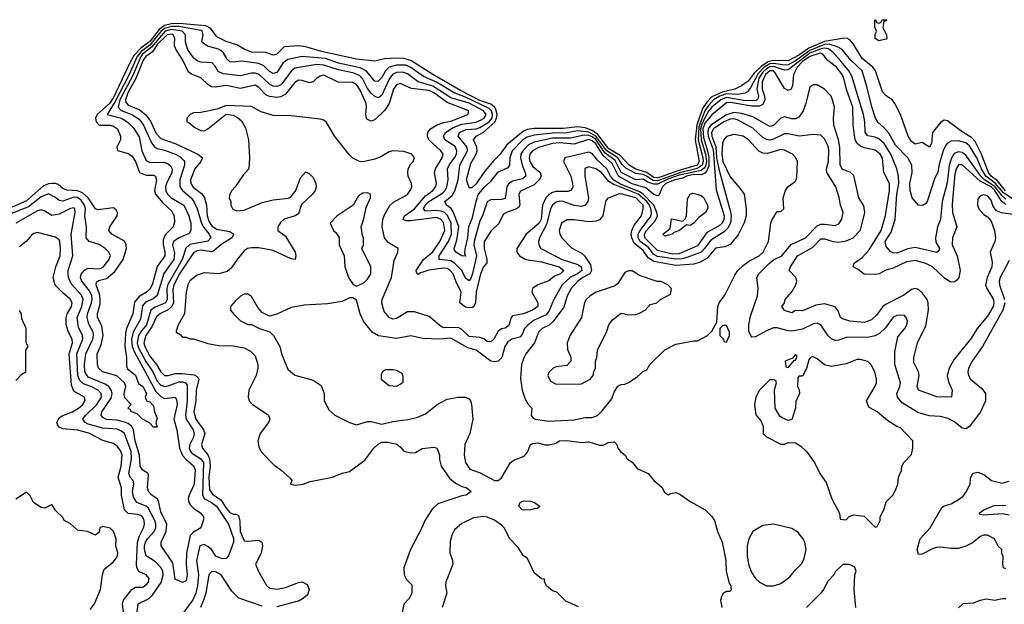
# Model space of a CAD drawing. Header units: inches. Extents: x 2348352 to 2479776, y 460422 to 613655.
# Tile 321 of 590: x 2403772 to 2409202, y 522268 to 525493. Entities that reach past the tile are written whole.
import ezdxf

# ---------------------------------------------------------------- set-up
doc = ezdxf.new("R2010")
doc.units = ezdxf.units.IN
doc.header["$MEASUREMENT"] = 0
doc.layers.add('C4502', color=7, linetype='Continuous')

msp = doc.modelspace()

# ---------------------------------------------------------------- linework, layer by layer
at = {"layer": 'C4502', "color": 4}
for points, elevation in [([(2409208.8, 524548.8), (2409164.3, 524604.3), (2409130.8, 524630), (2409114.6, 524650), (2409076.8, 524750), (2409041.7, 524821.7), (2409022.3, 524842.3), (2408970, 524873.5), (2408890, 524934.7), (2408870, 524938.4), (2408852.3, 524927.7), (2408806.8, 524870), (2408800.7, 524810), (2408790, 524789.2), (2408750, 524815.3), (2408710, 524805.2), (2408690, 524821.2), (2408672.3, 524850), (2408629.5, 524969.5), (2408599.3, 525030), (2408584, 525050), (2408550, 525073.2), (2408530, 525095.3), (2408491.6, 525210), (2408478, 525230), (2408418, 525278), (2408370, 525358), (2408350, 525380.7), (2408333.2, 525390), (2408310, 525389.7), (2408210, 525371.8), (2408124, 525336), (2408070, 525296.1), (2408010, 525266), (2407930, 525268.3), (2407900, 525260), (2407863.2, 525236.8), (2407822.9, 525197.1), (2407790, 525153.8), (2407752.8, 525127.1), (2407715.5, 525110), (2407646.5, 525093.5), (2407590, 525067.5), (2407561.6, 525038.4), (2407537.5, 525002.5), (2407506.4, 524910), (2407497.9, 524830), (2407519.2, 524710), (2407509.2, 524690), (2407401.1, 524658.9), (2407310, 524625.4), (2407290, 524620.3), (2407270, 524623.1), (2407230, 524649), (2407170, 524667.7), (2407133.6, 524690), (2407083.6, 524743.6), (2407021, 524781), (2406960.3, 524860.3), (2406930, 524882), (2406890, 524896.2), (2406850, 524901.5), (2406770, 524893.1), (2406610, 524893.3), (2406570, 524886.2), (2406550, 524877.8), (2406458, 524802), (2406422, 524750), (2406385.2, 524714.8), (2406332, 524650), (2406290, 524587.6), (2406265.2, 524565.2), (2406250, 524566), (2406236.3, 524610), (2406260.6, 524699.4), (2406289.7, 524750), (2406295.1, 524770), (2406293.7, 524790), (2406275.6, 524830), (2406289.3, 524850), (2406330, 524872.3), (2406392.3, 524927.7), (2406402, 524950), (2406404.6, 524970), (2406398, 524998), (2406390.9, 525010.9), (2406370, 525027.6), (2406310, 525046.3), (2406202.6, 525102.5), (2406051.2, 525190), (2405930, 525267.9), (2405890, 525278.5), (2405850, 525279.8), (2405783.1, 525276.9), (2405730, 525264.5), (2405630, 525274.7), (2405436.8, 525316.8), (2405350, 525343.5), (2405310, 525348), (2405230, 525343.7), (2405190, 525302.9), (2405170, 525297), (2405130, 525311.2), (2405050, 525314.3), (2405009.8, 525329.8), (2404970, 525354), (2404910, 525371.6), (2404858.4, 525398.4), (2404825.1, 525445.1), (2404798.4, 525458.4), (2404650, 525471.4), (2404610, 525468.9), (2404570, 525460.1), (2404540.9, 525439.1), (2404490, 525372.8), (2404441.7, 525338.3), (2404403.2, 525296.8), (2404381.1, 525258.9), (2404290, 525063.5), (2404267.2, 525030), (2404198.8, 524970), (2404189.3, 524949.3), (2404193.7, 524930), (2404210, 524910.4), (2404271.5, 524911.5), (2404290, 524906), (2404310.5, 524890), (2404328, 524850), (2404327.7, 524830), (2404307.3, 524790), (2404311.1, 524771.1), (2404370, 524755.5), (2404390, 524741.6), (2404411, 524711), (2404433.4, 524650), (2404470, 524635.3), (2404510, 524635.5), (2404521, 524630), (2404526, 524610), (2404514.6, 524550), (2404520.3, 524530), (2404561.6, 524481.6), (2404610, 524439.1), (2404623.8, 524410), (2404624.9, 524375.1), (2404618.8, 524350), (2404574.4, 524305.6), (2404562.7, 524277.3), (2404562.4, 524250), (2404572.7, 524210), (2404571.8, 524190), (2404529.2, 524130.8), (2404503.9, 524036.1), (2404492, 524008), (2404470.5, 523990), (2404430, 523966.6), (2404405.5, 523934.5), (2404395.6, 523870), (2404360.9, 523790), (2404355.6, 523764.4), (2404352.5, 523692.5), (2404361.6, 523630), (2404360.7, 523580.7), (2404367.1, 523567.1), (2404410, 523531), (2404426.8, 523486.8), (2404450.4, 523470), (2404470.4, 523430), (2404464.7, 523410), (2404471, 523391), (2404490, 523384.7), (2404510, 523362), (2404516, 523330), (2404530, 523294), (2404522, 523270), (2404530, 523246), (2404510, 523246), (2404488.4, 523268.4), (2404450, 523288.7), (2404419.3, 523319.3), (2404388.7, 523330), (2404382, 523342), (2404368.7, 523350), (2404386, 523370), (2404349.4, 523409.4), (2404347.3, 523430), (2404357.2, 523470), (2404349.5, 523489.5), (2404307.5, 523527.5), (2404229.2, 523550), (2404206.6, 523570), (2404200.9, 523590), (2404199.5, 523650), (2404221.3, 523698.7), (2404231.5, 523750), (2404224.2, 523804.2), (2404201.6, 523850), (2404200.5, 523870), (2404214.9, 523925.1), (2404216.4, 523950), (2404214.1, 523974.1), (2404194, 524030), (2404195.5, 524044.5), (2404206.5, 524053.5), (2404250, 524065.7), (2404297.1, 524102.9), (2404342.3, 524170), (2404361, 524230), (2404359.7, 524250), (2404350, 524271.8), (2404279.3, 524310), (2404264, 524330), (2404269.2, 524350), (2404309.5, 524410), (2404311.6, 524430), (2404303.6, 524443.6), (2404290, 524454.5), (2404203.3, 524443.3), (2404190, 524449.4), (2404149.8, 524510), (2404118.1, 524538.1), (2404090, 524549), (2404032.1, 524552.1), (2404010, 524561.6), (2403984, 524584), (2403970, 524589.6), (2403950, 524589.7), (2403930, 524587.4), (2403903.9, 524576.1), (2403810, 524494.2), (2403730, 524459)], 64), ([(2409250, 524503.4), (2409197.3, 524537.3), (2409151.2, 524591.2), (2409100.9, 524630), (2409077, 524670), (2409050, 524731.5), (2409010, 524796.9), (2408990, 524814), (2408950, 524825.1), (2408910, 524822.4), (2408888.9, 524811.1), (2408880.2, 524799.7), (2408866, 524770), (2408843.4, 524696.6), (2408835.5, 524650), (2408819.9, 524620.1), (2408776.3, 524490), (2408770, 524479), (2408752.8, 524467.2), (2408729.6, 524469.6), (2408694, 524510), (2408683.7, 524550), (2408680.7, 524590), (2408694, 524650), (2408692, 524690), (2408669.6, 524730), (2408601.4, 524801.4), (2408566.3, 524866.3), (2408538.8, 524898.8), (2408506.5, 524926.5), (2408492.7, 524950), (2408471.2, 525011.2), (2408444, 525124), (2408417.6, 525210), (2408355.1, 525270), (2408307.9, 525327.9), (2408283.2, 525343.2), (2408236.8, 525356.8), (2408210, 525355.2), (2408130, 525322.8), (2408050, 525265.6), (2408010, 525243.8), (2407990, 525241.8), (2407931.9, 525251.9), (2407910, 525248.4), (2407877.7, 525230), (2407844.3, 525195.7), (2407803, 525117), (2407785.7, 525094.3), (2407772.3, 525087.7), (2407730, 525080.2), (2407670, 525082.9), (2407632.6, 525070), (2407598.9, 525050), (2407570, 525020.2), (2407549.8, 524990.2), (2407517.8, 524902.1), (2407514.8, 524830), (2407540.1, 524730), (2407541.4, 524710), (2407536.2, 524690), (2407508.1, 524671.9), (2407417.6, 524650), (2407290, 524603.9), (2407266.3, 524606.3), (2407229.8, 524630), (2407210, 524638.7), (2407170, 524645), (2407114.3, 524674.3), (2407094.1, 524694.1), (2407070.6, 524730.6), (2407010, 524768.8), (2406950, 524849.9), (2406910, 524872.1), (2406850, 524879), (2406790, 524869.1), (2406710, 524867.2), (2406610, 524856.5), (2406570, 524845.1), (2406547.2, 524830), (2406487.4, 524770), (2406475.3, 524730), (2406472.7, 524690), (2406463.8, 524676.2), (2406407.3, 524650), (2406364.4, 524595.6), (2406330, 524565.6), (2406301.3, 524530), (2406287.1, 524490), (2406265.5, 524394.5), (2406246.7, 524350), (2406240.8, 524290), (2406227.7, 524227.7), (2406225.4, 524205.4), (2406230, 524188), (2406210, 524189.4), (2406177.2, 524210), (2406170, 524222), (2406167.8, 524230), (2406183.1, 524276.9), (2406194.7, 524350), (2406165.3, 524430), (2406150.7, 524450.7), (2406125.1, 524470), (2406116.2, 524490), (2406157, 524523), (2406171.7, 524548.3), (2406189.7, 524609.7), (2406199.7, 524690), (2406242.6, 524770), (2406240.4, 524790), (2406189.6, 524850), (2406197.6, 524870), (2406233.8, 524886.2), (2406290, 524890.2), (2406310, 524897.5), (2406360.3, 524930), (2406377, 524950), (2406380.2, 524970), (2406373.4, 524990), (2406361.9, 525001.9), (2406230, 525064.9), (2406168.7, 525088.7), (2406070, 525148.2), (2405999.3, 525179.3), (2405930, 525228.6), (2405901, 525241), (2405850, 525242.2), (2405809.3, 525230.7), (2405789.3, 525210.7), (2405770, 525174.5), (2405747.9, 525152.1), (2405730, 525154), (2405682, 525210), (2405650, 525227.8), (2405530, 525253.6), (2405458.3, 525278.3), (2405330, 525289.7), (2405250, 525273.3), (2405225.4, 525254.6), (2405190, 525202), (2405170, 525196.2), (2405150, 525207.3), (2405118, 525238), (2405090, 525251.2), (2404996.7, 525263.3), (2404950, 525258), (2404930, 525260.9), (2404915.3, 525275.3), (2404896.2, 525310), (2404882, 525322), (2404869, 525330), (2404807.5, 525347.5), (2404783.3, 525363.3), (2404777.2, 525370), (2404782.9, 525410), (2404778.4, 525430), (2404772.6, 525432.6), (2404650, 525455.1), (2404610, 525454.6), (2404570, 525444), (2404550, 525427.7), (2404490, 525352), (2404442.4, 525317.6), (2404419.9, 525290), (2404374.1, 525185.9), (2404298.6, 525041.4), (2404254, 524970), (2404333, 524950), (2404364.4, 524930), (2404397.4, 524897.4), (2404430, 524846.8), (2404445.7, 524770), (2404470, 524715.5), (2404490, 524705.7), (2404566.3, 524706.3), (2404590, 524697.1), (2404605.1, 524685.1), (2404612.2, 524670), (2404611.8, 524650), (2404582, 524590), (2404575.8, 524570), (2404577.6, 524550), (2404586.7, 524530), (2404608.2, 524510), (2404676.4, 524470), (2404705.3, 524410), (2404715.3, 524370), (2404715.5, 524330), (2404705.8, 524314.2), (2404650.7, 524290), (2404620.5, 524270), (2404614.4, 524250), (2404626.5, 524206.5), (2404622.7, 524170), (2404567.2, 524092.8), (2404529.2, 523970.8), (2404507.3, 523952.7), (2404465.3, 523934.7), (2404450, 523915.1), (2404438.4, 523841.6), (2404397.2, 523770), (2404388.6, 523730), (2404391.8, 523690), (2404402.6, 523662.6), (2404522.1, 523442.1), (2404550, 523413.7), (2404570, 523402.6), (2404630, 523410.4), (2404636.9, 523396.9), (2404639.5, 523370), (2404622, 523290), (2404638, 523230), (2404652.9, 523130), (2404669.3, 523089.3), (2404687.7, 523067.7), (2404731.2, 523031.2), (2404740.3, 523010), (2404734.9, 522930), (2404706, 522870), (2404701.6, 522850), (2404705.5, 522830), (2404714.6, 522814.6), (2404730, 522798), (2404771, 522770), (2404786, 522750), (2404785.4, 522734.6), (2404771.3, 522690), (2404730, 522666.6), (2404712.2, 522647.8), (2404692.2, 522550), (2404690.4, 522490), (2404696.3, 522430), (2404690, 522398), (2404670, 522388), (2404630, 522406), (2404616.9, 522496.9), (2404552.3, 522590), (2404552, 522610), (2404580.5, 522670), (2404584.2, 522710), (2404550, 522777.2), (2404537.6, 522837.6), (2404529.5, 522850), (2404500.9, 522870), (2404482, 522890), (2404477.6, 522910), (2404482.5, 522982.5), (2404479.3, 522990), (2404449.4, 523010), (2404436.9, 523030), (2404432.4, 523090), (2404408.7, 523170), (2404398.7, 523230), (2404390, 523249.5), (2404370, 523265.4), (2404350, 523273.5), (2404310, 523284.2), (2404250, 523287.1), (2404230, 523299.3), (2404222, 523310), (2404225.6, 523330), (2404275.5, 523404.5), (2404281.1, 523430), (2404276.9, 523450), (2404262.9, 523470), (2404243, 523483), (2404150, 523521.1), (2404131.1, 523550), (2404128.9, 523591.1), (2404136, 523650), (2404175.1, 523730), (2404179.1, 523750), (2404176.9, 523770), (2404154, 523814), (2404143.5, 523850), (2404145.1, 523870), (2404168.6, 523930), (2404172, 523950), (2404169.8, 523970), (2404157.4, 523997.4), (2404115.1, 524050), (2404108, 524070), (2404111.2, 524088.8), (2404128.5, 524111.5), (2404150, 524122.6), (2404210, 524119.3), (2404230, 524126), (2404266, 524170), (2404272.1, 524192.1), (2404264, 524210), (2404244, 524230), (2404210, 524252.3), (2404155.3, 524270), (2404139.3, 524290), (2404140.9, 524350), (2404131.2, 524410), (2404134.2, 524450), (2404128.7, 524470), (2404110, 524497.7), (2404090, 524511.8), (2404070, 524514.6), (2404010, 524491.5), (2403990, 524496.2), (2403970, 524511.5), (2403930, 524531.5), (2403890, 524514.7), (2403819.8, 524460.2), (2403610, 524377)], 68), ([(2409210, 524502), (2409190, 524520.2), (2409150, 524571.9), (2409093, 524610), (2409072.7, 524630), (2408990, 524746.3), (2408970, 524760.5), (2408950, 524763.5), (2408926.3, 524753.7), (2408911, 524729), (2408897.6, 524690), (2408886.9, 524593.1), (2408859.5, 524490), (2408850.4, 524390), (2408833.4, 524350), (2408823, 524290), (2408824.9, 524264.9), (2408844.7, 524230), (2408842, 524218), (2408830, 524209), (2408710, 524235.6), (2408670, 524229.6), (2408610, 524205.6), (2408587.6, 524207.6), (2408574.8, 524214.8), (2408550, 524242), (2408545.6, 524270), (2408578.5, 524321.5), (2408600.5, 524390), (2408609.8, 524530), (2408619.8, 524590), (2408618.3, 524630), (2408609.7, 524669.7), (2408576.9, 524750), (2408539.7, 524810), (2408510, 524835.1), (2408490, 524844.2), (2408450, 524852.3), (2408434.5, 524870), (2408432.6, 524930), (2408425.1, 524970), (2408361, 525181), (2408344.4, 525210), (2408302.8, 525262.8), (2408259.7, 525310), (2408231.9, 525331.9), (2408210, 525336.1), (2408192.1, 525332.1), (2408130, 525307.2), (2408010, 525216.8), (2407990, 525214.8), (2407930, 525235), (2407910, 525233), (2407890, 525221.4), (2407870, 525202.5), (2407849.1, 525170), (2407838, 525110), (2407846.9, 525070), (2407843.4, 525056.6), (2407833.5, 525046.5), (2407774.2, 525045.8), (2407670, 525062.8), (2407638.5, 525050), (2407590, 525009.8), (2407570, 524987.7), (2407550, 524951.8), (2407531.4, 524910), (2407527.2, 524890), (2407530.4, 524830.4), (2407555, 524750), (2407559.3, 524710), (2407554.8, 524685.2), (2407546.8, 524673.2), (2407530, 524661.7), (2407410, 524634.3), (2407347.1, 524612.9), (2407290, 524586.3), (2407270, 524585.8), (2407236.6, 524596.6), (2407210, 524612.2), (2407169.4, 524610), (2407090, 524648.9), (2407055.3, 524715.3), (2406998.6, 524758.6), (2406950, 524830.9), (2406930, 524845.9), (2406910, 524853.6), (2406884.9, 524855.1), (2406810, 524839.3), (2406710, 524839.9), (2406610, 524816.8), (2406578.4, 524801.6), (2406546.3, 524770), (2406536.5, 524750), (2406534, 524730), (2406544.5, 524684.5), (2406560.4, 524650), (2406563, 524630), (2406545.1, 524614.9), (2406490, 524602.4), (2406470.3, 524589.7), (2406459.5, 524570), (2406450, 524507), (2406430, 524500.7), (2406370, 524499.5), (2406350, 524488.7), (2406323.8, 524410), (2406310, 524384), (2406278.5, 524270), (2406276.9, 524250), (2406291.3, 524190), (2406270, 524093.2), (2406262.4, 524070), (2406250, 524052.3), (2406230, 524067), (2406209.7, 524110), (2406170.6, 524150.6), (2406150, 524162), (2406086, 524170), (2406085.4, 524190), (2406136.8, 524270), (2406153.3, 524310), (2406150.7, 524370), (2406131.8, 524411.8), (2406114.3, 524430), (2406097, 524437), (2406070, 524441.1), (2406010, 524436.2), (2405998.7, 524450), (2406008.7, 524470), (2406028.4, 524490), (2406104.2, 524535.8), (2406118.9, 524550), (2406128.3, 524570), (2406134.3, 524610), (2406131.3, 524670), (2406139.7, 524690), (2406170.9, 524730), (2406180.4, 524750), (2406183.5, 524770), (2406173.4, 524793.4), (2406117, 524830), (2406109.6, 524850), (2406120.7, 524870), (2406162.8, 524897.2), (2406210, 524916.8), (2406290, 524927.3), (2406310, 524936.1), (2406333, 524950), (2406344.7, 524970), (2406329.6, 524990), (2406250, 525031.7), (2406150, 525062.3), (2406050, 525125.8), (2405969.1, 525149.1), (2405910, 525193.5), (2405883.3, 525203.3), (2405850, 525201.5), (2405828.9, 525190), (2405810, 525165.1), (2405770, 525077), (2405750, 525062), (2405730, 525069.5), (2405710, 525087.6), (2405690, 525114), (2405665, 525165), (2405645.7, 525185.7), (2405610, 525200.3), (2405530, 525216.5), (2405450, 525242.4), (2405410, 525246.2), (2405290, 525224.7), (2405270, 525209.6), (2405219.5, 525140.5), (2405210, 525131.5), (2405190, 525124.7), (2405170, 525126), (2405150, 525136.3), (2405091.8, 525190), (2405070, 525198.3), (2405050, 525198.3), (2404990, 525182.4), (2404893.7, 525193.7), (2404867.3, 525207.2), (2404850, 525237.2), (2404834.2, 525254.2), (2404770, 525258.7), (2404750, 525265.6), (2404730, 525282.9), (2404698, 525330), (2404686.3, 525370), (2404686.3, 525410), (2404667.8, 525430), (2404610, 525438.7), (2404574.2, 525430), (2404499.4, 525340.6), (2404450, 525303.2), (2404439.8, 525290), (2404395.7, 525184.3), (2404325, 525050), (2404314.9, 525010), (2404331, 524991), (2404390.5, 524970), (2404430, 524943.1), (2404455.2, 524910), (2404497.4, 524817.4), (2404512.9, 524792.9), (2404530, 524781.6), (2404570, 524773.4), (2404631.1, 524751.1), (2404656.9, 524736.9), (2404676.9, 524716.9), (2404681.6, 524710), (2404681.3, 524690), (2404654.9, 524610), (2404654.4, 524570), (2404670.4, 524550), (2404717.6, 524510), (2404732, 524490), (2404750.2, 524450.2), (2404774, 524370), (2404786.6, 524346.6), (2404817.6, 524310), (2404825.5, 524290), (2404808.7, 524271.3), (2404710, 524253.3), (2404687.3, 524232.7), (2404668.1, 524170), (2404588.1, 524031.9), (2404583.5, 524010), (2404584.6, 523950), (2404576.4, 523930), (2404515.4, 523904.6), (2404495.3, 523890), (2404471.1, 523810), (2404442.8, 523777.1), (2404426.5, 523750), (2404420.2, 523710), (2404426.2, 523686.2), (2404467.9, 523607.9), (2404506, 523550), (2404530, 523498.4), (2404550, 523476), (2404570, 523470.3), (2404590, 523473.1), (2404650, 523495.6), (2404670, 523495.6), (2404686.8, 523490), (2404696.1, 523476.1), (2404695.6, 523390), (2404685.7, 523310), (2404690.3, 523290), (2404728.5, 523230), (2404733.7, 523210), (2404730.3, 523190), (2404710.3, 523150), (2404707.2, 523130), (2404713.7, 523110), (2404721.7, 523101.7), (2404770.2, 523070.2), (2404786, 523050), (2404779.5, 522870), (2404790.5, 522850), (2404830.6, 522830), (2404857, 522810), (2404923.8, 522710), (2404951, 522631), (2404950.2, 522610), (2404924.4, 522535.6), (2404910, 522520.7), (2404890, 522519.7), (2404854.3, 522534.3), (2404829.5, 522570), (2404810, 522587.3), (2404790, 522597.6), (2404765.5, 522590), (2404747.7, 522510), (2404757.7, 522430), (2404752.7, 522370), (2404743.6, 522330), (2404726.4, 522293.6), (2404665.3, 522210)], 72), ([(2409210, 524473.4), (2409189.5, 524489.5), (2409150.8, 524550), (2409130, 524569.9), (2409070, 524602.3), (2408970, 524691.6), (2408950, 524691.8), (2408937.4, 524670), (2408930, 524642), (2408915.6, 524475.6), (2408917.4, 524430), (2408940.5, 524350), (2408915.8, 524290), (2408915.3, 524250), (2408942.6, 524190), (2408959.3, 524110), (2408952.4, 524070), (2408943.1, 524056.9), (2408930, 524046.6), (2408905.4, 524045.4), (2408870, 524069.3), (2408806.6, 524130), (2408768.7, 524148.7), (2408710, 524164), (2408662.6, 524157.4), (2408590, 524122.4), (2408548.2, 524111.8), (2408511.3, 524090), (2408492.5, 524087.5), (2408430, 524089.2), (2408395.5, 524115.5), (2408368, 524130), (2408374, 524150), (2408418.7, 524181.3), (2408457.4, 524222.6), (2408523.1, 524330), (2408547.4, 524412.6), (2408569.8, 524550), (2408568.6, 524588.6), (2408538.4, 524650), (2408530, 524728), (2408517.6, 524750), (2408490, 524773.3), (2408430, 524786.6), (2408410, 524795.4), (2408391.5, 524810), (2408379.1, 524830), (2408368.2, 524910), (2408366.8, 525010), (2408332.9, 525107.1), (2408317.6, 525170), (2408308.5, 525190), (2408277.4, 525230), (2408228.2, 525268.2), (2408201.8, 525301.8), (2408187.6, 525307.6), (2408130, 525289.2), (2408090, 525262), (2408059.2, 525230), (2408039.7, 525190), (2408034.9, 525130), (2408026, 525110), (2408010, 525102.9), (2407990, 525114), (2407939.4, 525199.4), (2407930, 525209.7), (2407910, 525211.1), (2407884.6, 525190), (2407866.6, 525150), (2407866, 525110), (2407879.4, 525070), (2407881, 525050), (2407870, 525024.2), (2407850, 525016.5), (2407810, 525015.9), (2407690, 525035), (2407670, 525033.5), (2407590, 524968.2), (2407550, 524922), (2407539.4, 524890), (2407542.5, 524842.5), (2407566.3, 524770), (2407572.8, 524732.8), (2407573.3, 524686.7), (2407561.1, 524658.8), (2407550, 524645.7), (2407530, 524636.8), (2407490, 524637.9), (2407450, 524630.3), (2407430, 524619.4), (2407385.3, 524610), (2407335.9, 524590), (2407316.5, 524570), (2407296.5, 524523.5), (2407290, 524521.6), (2407270, 524528.9), (2407224.4, 524564.4), (2407150, 524587.9), (2407075, 524630), (2407039.6, 524699.6), (2406990, 524743.4), (2406950, 524807.7), (2406930, 524824.9), (2406909, 524831), (2406830, 524805.7), (2406750, 524812.7), (2406710, 524809.8), (2406632.4, 524787.6), (2406600.3, 524770), (2406585.2, 524750), (2406582, 524730), (2406585.5, 524710), (2406602.2, 524682.2), (2406642, 524650), (2406648, 524630), (2406637.1, 524610), (2406610, 524581.3), (2406533.5, 524546.5), (2406524.9, 524530), (2406530.3, 524470), (2406522.6, 524457.4), (2406511.4, 524448.6), (2406456, 524430), (2406440.6, 524419.4), (2406413, 524367), (2406372.7, 524327.3), (2406333.7, 524270), (2406332.9, 524230), (2406347.5, 524172.5), (2406347.7, 524152.3), (2406330, 524129), (2406313, 524090), (2406290.2, 523990), (2406286, 523930), (2406277.3, 523910), (2406270, 523905.1), (2406250, 523902.9), (2406230, 523907.3), (2406199.3, 523930), (2406207.6, 523990), (2406176.9, 524050), (2406162.4, 524090), (2406146.6, 524110), (2406130, 524119.7), (2406110, 524122.2), (2406029, 524111), (2405983.4, 524096.6), (2405970, 524087.3), (2405964, 524090), (2405960.9, 524100.9), (2405959.3, 524110), (2405998.9, 524170), (2406050, 524211.7), (2406088.6, 524270), (2406116.4, 524330), (2406110, 524373.6), (2406092.9, 524392.9), (2406070, 524401), (2405930, 524383.1), (2405903.3, 524383.3), (2405886.6, 524390), (2405894.5, 524410), (2405950, 524450.2), (2406010, 524520.3), (2406050, 524550.4), (2406067.2, 524572.8), (2406071.1, 524590), (2406059.7, 524650), (2406065.1, 524670), (2406101.6, 524730), (2406107.3, 524750), (2406095.1, 524770), (2406027.6, 524830), (2406020.7, 524850), (2406022.9, 524870), (2406037, 524890), (2406070, 524910.3), (2406110, 524924.9), (2406150, 524932.8), (2406244, 524970), (2406249, 524990), (2406130, 525035.8), (2406056.4, 525090), (2406030, 525102.3), (2405933.2, 525113.2), (2405870, 525141.6), (2405850, 525134), (2405834, 525110), (2405808.8, 525030), (2405786, 524994), (2405730, 524939.5), (2405710, 524932.7), (2405690, 524942.7), (2405685.1, 524950), (2405680.7, 524970), (2405685.1, 525010), (2405682.6, 525030), (2405650, 525104.5), (2405630, 525135.1), (2405610, 525146.3), (2405527.9, 525147.9), (2405450, 525186), (2405430, 525181.2), (2405411.3, 525170), (2405390, 525149.2), (2405370, 525145.2), (2405330, 525158), (2405310, 525158.4), (2405290, 525147), (2405238.6, 525081.4), (2405212.7, 525067.3), (2405190, 525063), (2405150, 525068.3), (2405130, 525077.4), (2405090, 525118.4), (2405070, 525131.3), (2404990, 525112.8), (2404910, 525129.7), (2404850, 525119.6), (2404830, 525122.9), (2404810, 525135.1), (2404771.3, 525171.3), (2404724, 525190), (2404703.8, 525203.8), (2404671.2, 525270), (2404633, 525330), (2404626, 525350), (2404627.6, 525390), (2404617.6, 525410), (2404610, 525413.3), (2404584.9, 525410), (2404530, 525355.2), (2404504.1, 525315.9), (2404467.6, 525290), (2404453, 525270), (2404412.2, 525167.8), (2404368.1, 525090), (2404354.7, 525050), (2404357.1, 525037.1), (2404370, 525020.3), (2404430, 524996.5), (2404467.8, 524967.8), (2404493.4, 524933.4), (2404525.3, 524865.3), (2404550, 524838), (2404630, 524808.9), (2404754.8, 524750), (2404780.7, 524730), (2404770.7, 524710), (2404737.4, 524670), (2404714.6, 524610), (2404715.3, 524590), (2404729.3, 524569.3), (2404774.5, 524534.5), (2404791.7, 524510), (2404802.7, 524470), (2404805.8, 524410), (2404817.2, 524377.2), (2404830, 524358), (2404856.7, 524336.7), (2404930, 524324.9), (2404953, 524310), (2404941.3, 524290), (2404880.4, 524250), (2404843, 524217), (2404830, 524212.6), (2404770, 524221.7), (2404750, 524218.3), (2404730, 524206), (2404653.9, 524090), (2404621.4, 524030), (2404616.4, 524003.6), (2404619.4, 523930), (2404610.9, 523910), (2404590, 523891.6), (2404548.6, 523871.4), (2404526.6, 523853.4), (2404501.2, 523798.8), (2404467.1, 523750), (2404456.9, 523710), (2404461.3, 523690), (2404490, 523635.8), (2404526.5, 523590), (2404550, 523550.4), (2404570, 523530.4), (2404590, 523530.3), (2404630, 523540.8), (2404670, 523541.3), (2404733.6, 523533.6), (2404747.3, 523527.3), (2404756.5, 523516.5), (2404759.3, 523510), (2404744.9, 523450), (2404743.6, 523390), (2404732.6, 523330), (2404743.2, 523290), (2404786.3, 523230), (2404792.4, 523210), (2404774, 523150), (2404780.4, 523130), (2404810, 523092.4), (2404819.3, 523070), (2404821.7, 523030), (2404814.2, 522970), (2404819.1, 522899.1), (2404835.2, 522875.2), (2404882.8, 522842.8), (2404910, 522797.6), (2404930, 522774.6), (2404950, 522765.7), (2404965.8, 522765.8), (2404978, 522758), (2404985.8, 522725.8), (2404987.6, 522670), (2405010, 522618.8), (2405030, 522616.4), (2405090, 522621.6), (2405107.3, 522610), (2405110.4, 522590), (2405104.2, 522550), (2405072.7, 522490), (2405089.1, 522449.1), (2405132.4, 522372.4), (2405150, 522357), (2405190, 522351.5), (2405238.8, 522361.2), (2405310, 522388.7), (2405330, 522391.6), (2405358, 522378), (2405368.8, 522350), (2405358.9, 522321.1), (2405337.8, 522302.2), (2405312.4, 522287.6), (2405190, 522253.5)], 76), ([(2409250, 524419), (2409187.3, 524427.3), (2409159.1, 524439.1), (2409141.6, 524461.6), (2409130, 524498), (2409110, 524520.7), (2409090, 524526), (2409077.3, 524522.7), (2409065.2, 524514.8), (2409057.3, 524502.7), (2409054, 524470), (2409062, 524450), (2409090, 524418.8), (2409110, 524406), (2409130, 524381), (2409148, 524330), (2409153.4, 524290), (2409150.7, 524270), (2409124, 524210), (2409135.3, 524155.3), (2409134, 524130), (2409108.7, 524070), (2409099.5, 524030), (2409106, 524010), (2409142.4, 523950), (2409144.9, 523930), (2409141.3, 523910), (2409110, 523858), (2409052.7, 523790), (2409021.7, 523738.3), (2408924.2, 523615.8), (2408898, 523570), (2408887.9, 523527.9), (2408895.2, 523495.2), (2408914.8, 523450), (2408911.3, 523410), (2408830, 523412.7), (2408730, 523449.3), (2408722, 523470), (2408732, 523530), (2408729.4, 523550), (2408702.5, 523602.5), (2408703.7, 523630), (2408724.5, 523710), (2408770, 523804.7), (2408785.1, 523890), (2408782.9, 523930), (2408776.2, 523950), (2408750, 523986), (2408730, 524003.7), (2408710, 524009.4), (2408690, 524003.7), (2408647.6, 523972.4), (2408550, 523923.6), (2408533, 523910), (2408496.9, 523863.1), (2408470, 523838), (2408430, 523822.9), (2408350, 523829.6), (2408310, 523842.7), (2408299, 523850), (2408286.3, 523886.3), (2408269.3, 523909.3), (2408210, 523926), (2408162.8, 523917.2), (2408090, 523886.6), (2408050, 523889), (2408030, 523875.3), (2407990, 523888.7), (2407975.3, 523910), (2407989.2, 523930), (2407993.2, 523950), (2408030, 523991.3), (2408052.7, 524030), (2408057.2, 524050), (2408053.2, 524070), (2408015.3, 524110), (2408022.7, 524130), (2408062, 524190), (2408143.9, 524236.1), (2408190, 524283.8), (2408210, 524284.4), (2408258, 524270), (2408290, 524266), (2408330, 524272.2), (2408369.2, 524290), (2408410, 524331), (2408433.6, 524430), (2408426.8, 524466.8), (2408400.9, 524510), (2408372.7, 524632.7), (2408351.5, 524651.5), (2408310, 524666.6), (2408296.2, 524690), (2408295.1, 524790), (2408288.3, 524830), (2408262.6, 524910), (2408260.5, 524950), (2408265.1, 525010), (2408255.6, 525050), (2408246.6, 525070), (2408210, 525109.3), (2408170, 525133.2), (2408150, 525134), (2408130, 525122), (2408107.4, 525030), (2408092.4, 524990), (2408070, 524955.1), (2408050, 524945.1), (2408030, 524945.1), (2407990, 524957), (2407970, 524949.4), (2407930, 524909.5), (2407910, 524902.9), (2407816.2, 524956.2), (2407755.5, 524975.5), (2407710, 524980.6), (2407670, 524968.5), (2407583.2, 524910), (2407569.2, 524890.8), (2407566.7, 524870), (2407569.8, 524849.8), (2407595.8, 524775.8), (2407613.5, 524553.5), (2407656.6, 524410), (2407655.2, 524390), (2407645.8, 524370), (2407630, 524355), (2407560.8, 524319.2), (2407510, 524245.4), (2407410, 524201), (2407370, 524199.2), (2407290, 524219.8), (2407219.3, 524290), (2407217.4, 524310), (2407228.9, 524330), (2407277.3, 524382.7), (2407289.1, 524410), (2407286.2, 524430), (2407269.3, 524470), (2407210, 524529.9), (2407190, 524542.7), (2407085.8, 524585.8), (2407048.2, 524608.2), (2407029.9, 524629.9), (2407010, 524670.7), (2406958.4, 524718.4), (2406930, 524754.3), (2406910, 524761.7), (2406778.8, 524730), (2406770.6, 524710), (2406811.8, 524630), (2406821.3, 524590), (2406823, 524570), (2406819, 524561), (2406810.3, 524549.7), (2406794.6, 524545.4), (2406730, 524544.5), (2406710, 524539.2), (2406690, 524526.6), (2406674.6, 524510), (2406654.9, 524470), (2406648.3, 524391.7), (2406637.7, 524370), (2406564.9, 524310), (2406513, 524230), (2406513.4, 524210), (2406528, 524190), (2406564, 524170), (2406650, 524157.4), (2406746.8, 524130), (2406773.4, 524110), (2406754, 524090), (2406722.4, 524077.6), (2406690, 524051.8), (2406629, 524031), (2406601, 524010), (2406597.3, 523990), (2406630.5, 523930), (2406630.5, 523910), (2406600.7, 523890), (2406550, 523869.6), (2406490, 523859.3), (2406482, 523850), (2406470, 523806), (2406450, 523792), (2406430, 523787.3), (2406410, 523775.1), (2406387.3, 523730), (2406370, 523715.1), (2406350, 523717), (2406332.4, 523732.4), (2406310, 523740.5), (2406250, 523745.4), (2406210, 523783.6), (2406190, 523795.1), (2406112.7, 523792.7), (2406097.7, 523797.7), (2406030, 523855.1), (2405950, 523881.2), (2405910, 523880.9), (2405850, 523845.2), (2405830, 523841.2), (2405810, 523849.3), (2405782.6, 523882.6), (2405768.4, 523928.4), (2405771.1, 523950), (2405822.6, 524070), (2405836.4, 524163.6), (2405857.2, 524210), (2405859, 524230), (2405803.3, 524263.3), (2405783.7, 524290), (2405771.5, 524350), (2405774.7, 524390), (2405783.1, 524416.9), (2405812.5, 524467.5), (2405833.9, 524486.1), (2405910, 524528.4), (2405930, 524556), (2405935.1, 524570), (2405933.3, 524590), (2405914.5, 524630), (2405912, 524650), (2405915.1, 524670), (2405930, 524698), (2405942, 524710), (2405948.7, 524730), (2405934, 524750), (2405890, 524766), (2405830, 524769), (2405810, 524764), (2405764.5, 524735.5), (2405730, 524722.7), (2405674, 524710), (2405649.5, 524709.5), (2405610, 524729), (2405589.5, 524749.5), (2405510, 524849.2), (2405464.8, 524924.8), (2405450, 524938), (2405430, 524944.5), (2405270, 524962.9), (2405170, 524965.1), (2405104.5, 524984.5), (2405050, 525013), (2404910, 525019.3), (2404861.4, 524998.6), (2404770, 524980.9), (2404730, 524979), (2404712, 524970), (2404694, 524950), (2404694, 524930), (2404705.4, 524925.4), (2404738, 524898), (2404770, 524881), (2404790, 524878.8), (2404810, 524890.7), (2404910, 524971.3), (2404950, 524966.8), (2404973.7, 524953.7), (2404995.2, 524935.2), (2405016.7, 524896.7), (2405034.4, 524830), (2405039.1, 524730), (2405034.8, 524670), (2405004.5, 524635.5), (2404961, 524570), (2404941, 524550), (2404931.3, 524530), (2404926.8, 524510), (2404936, 524490), (2404936, 524470), (2404947.9, 524447.9), (2404970, 524439.1), (2405010, 524442), (2405110, 524484), (2405170, 524498.8), (2405252.3, 524507.7), (2405266, 524514), (2405292.9, 524547.1), (2405320.2, 524619.8), (2405350, 524654), (2405370, 524642), (2405390, 524622), (2405406, 524590), (2405406.8, 524570), (2405401, 524550), (2405386, 524530), (2405326.8, 524473.2), (2405310, 524422), (2405292, 524410), (2405230, 524392.3), (2405210, 524373.2), (2405194.8, 524350), (2405196, 524330), (2405238.4, 524298.4), (2405290.4, 524210.4), (2405294.8, 524190), (2405291.3, 524170), (2405270, 524174), (2405170, 524219.7), (2405090, 524235.1), (2405050, 524234.7), (2405029.1, 524230.9), (2405010, 524217), (2404970.5, 524170), (2404938, 524122), (2404915.8, 524104.2), (2404870, 524091.1), (2404790, 524095.6), (2404750, 524083.7), (2404710, 524051.8), (2404699.5, 524030), (2404690.4, 523990), (2404680.7, 523870), (2404646.8, 523810), (2404634, 523774), (2404634, 523770), (2404656.9, 523756.9), (2404670, 523742), (2404690, 523742), (2404710, 523732), (2404730, 523732), (2404810, 523706.8), (2404870, 523696.3), (2404950, 523693), (2405010, 523682), (2405045.2, 523665.2), (2405070, 523638), (2405086, 523590), (2405086, 523570), (2405076, 523530), (2405036, 523450), (2405031.3, 523410), (2405038, 523390), (2405056, 523370), (2405136.8, 523316.8), (2405144.7, 523310), (2405151, 523290), (2405144.7, 523270), (2405098, 523210), (2405086, 523170), (2405090, 523134), (2405106.4, 523106.4), (2405175.3, 523035.3), (2405212, 523010), (2405263.6, 522963.6), (2405272, 522950), (2405264.7, 522930), (2405290, 522924.4), (2405335.3, 522930), (2405373.9, 522946.1), (2405498, 522970), (2405550, 522991.3), (2405590, 523000.7), (2405676.1, 523063.9), (2405725.1, 523130), (2405748.4, 523151.6), (2405770, 523161.8), (2405802.4, 523162.4), (2405851.3, 523151.3), (2405870, 523137.1), (2405890, 523113), (2405930, 523103.8), (2405955.1, 523104.9), (2405992.3, 523127.7), (2406055.3, 523135.3), (2406070, 523131.3), (2406078, 523118), (2406086.8, 523090), (2406087.1, 523067.1), (2406096, 523030), (2406143.1, 522963.1), (2406175.3, 522935.3), (2406210, 522917.3), (2406238, 522910), (2406262, 522890), (2406234, 522870), (2406210, 522866), (2406078, 522822), (2406047.5, 522792.5), (2406006, 522730), (2405990.5, 522689.5), (2405926.8, 522570), (2405891.3, 522470), (2405892, 522430), (2405905.4, 522405.4), (2405934.8, 522374.8), (2405934.8, 522330), (2405919.8, 522300.2), (2405891.1, 522268.9), (2405876.9, 522203.1)], 84), ([(2409204.9, 523930), (2409194.3, 523890), (2409081.6, 523690), (2409024.9, 523610), (2409004.9, 523570), (2409000.7, 523550), (2409004, 523530), (2409016, 523510), (2409078, 523458), (2409098, 523430), (2409098.8, 523390), (2409070.6, 523329.4), (2409010, 523248.7), (2408990, 523235.3), (2408970, 523239), (2408930, 523273.2), (2408893.4, 523293.4), (2408850, 523304.5), (2408787.7, 523307.7), (2408726.2, 523326.2), (2408639.3, 523379.3), (2408612.7, 523410), (2408609.4, 523430), (2408626.6, 523470), (2408629.3, 523490), (2408599.5, 523590), (2408598.6, 523661.4), (2408616, 523744), (2408654, 523790), (2408664, 523810), (2408668.7, 523830), (2408662, 523850), (2408650, 523862), (2408610, 523861.2), (2408590, 523852.7), (2408546.4, 523793.6), (2408515.8, 523764.2), (2408490, 523749.5), (2408457.6, 523742.4), (2408330, 523739.5), (2408290, 523724.5), (2408270, 523723.7), (2408250, 523732.3), (2408230, 523749.3), (2408190, 523809.2), (2408170, 523819.3), (2408150, 523814.5), (2408090, 523786), (2408030, 523775.1), (2408010, 523775.6), (2407950, 523793.2), (2407930, 523793.2), (2407890, 523777.2), (2407830, 523744), (2407810, 523742), (2407806.3, 523746.3), (2407794, 523774), (2407793.3, 523810), (2407803.3, 523856.7), (2407841.2, 523970), (2407844, 524010), (2407837.2, 524070), (2407849.3, 524090), (2407910, 524152.4), (2407930, 524168), (2407976, 524190), (2408027.1, 524252.9), (2408106.6, 524290), (2408170, 524354.8), (2408190, 524364), (2408210, 524364.9), (2408270, 524357.3), (2408290, 524366.8), (2408306.8, 524393.2), (2408314.5, 524430), (2408298.4, 524470), (2408291.8, 524511.8), (2408272.3, 524570), (2408222.7, 524650), (2408220.9, 524670), (2408233.3, 524710), (2408234.5, 524774.5), (2408230, 524795.3), (2408210, 524835.3), (2408190, 524855.3), (2408150, 524859), (2408070.6, 524849.4), (2408010, 524862.9), (2407990, 524862.9), (2407930, 524832.8), (2407910, 524828.2), (2407891.2, 524831.2), (2407870, 524843.6), (2407814.9, 524894.9), (2407730, 524939.7), (2407710, 524945.1), (2407690, 524943.5), (2407655.8, 524930), (2407597.7, 524890), (2407587.8, 524870), (2407590.2, 524850), (2407610.7, 524790.7), (2407615.5, 524730), (2407627.7, 524667.7), (2407693.1, 524433.1), (2407696.5, 524410), (2407691.7, 524370), (2407677, 524343), (2407657.2, 524322.8), (2407582.9, 524277.1), (2407549.1, 524230), (2407530, 524210.9), (2407456.9, 524183.1), (2407425.7, 524174.3), (2407390, 524171.2), (2407290, 524186.4), (2407270, 524196.8), (2407237.3, 524237.4), (2407194, 524270), (2407183.7, 524290), (2407183.7, 524310), (2407193.3, 524330), (2407254, 524410), (2407257.4, 524430), (2407253.4, 524450), (2407245.6, 524470), (2407230.5, 524490), (2407182.2, 524530), (2407044.6, 524584.6), (2407020.9, 524600.9), (2406980.7, 524650), (2406950, 524669.5), (2406910, 524681.2), (2406888, 524672), (2406888.2, 524630), (2406908.2, 524510), (2406904.9, 524490), (2406890.3, 524469.7), (2406870, 524462.9), (2406830, 524467.6), (2406770, 524489.6), (2406750, 524491.5), (2406730, 524487), (2406710, 524469.4), (2406699.5, 524450), (2406677.8, 524362.2), (2406638, 524290), (2406633.4, 524270), (2406634.8, 524250), (2406646, 524230), (2406764, 524170), (2406850, 524141.8), (2406868.7, 524130), (2406871.6, 524110), (2406848.4, 524090), (2406808.7, 524070), (2406764.4, 524030), (2406718, 523950), (2406692, 523887.9), (2406674.7, 523865.3), (2406610, 523835.8), (2406575.5, 523810), (2406555.5, 523790), (2406543.1, 523756.9), (2406530, 523742), (2406486, 523730), (2406464, 523716), (2406448.2, 523690), (2406430.3, 523629.7), (2406410, 523609.5), (2406390, 523605.1), (2406369.6, 523609.6), (2406290, 523669.3), (2406243.5, 523683.5), (2406150, 523736.3), (2406090, 523731.3), (2405994.8, 523734.8), (2405930, 523749.3), (2405850, 523734.5), (2405750, 523749), (2405715.3, 523770), (2405669, 523830), (2405649.2, 523870), (2405630, 523946), (2405610, 523958), (2405590, 523958), (2405550, 523939), (2405470, 523925.2), (2405341.4, 523918.6), (2405270, 523905.2), (2405190, 523868.7), (2405150, 523858), (2405110, 523878), (2405084.7, 523904.7), (2405050, 523966), (2405030, 523978), (2405010, 523978), (2404990, 523968), (2404959.6, 523940.4), (2404934, 523910), (2404934, 523890), (2404952, 523870), (2404990, 523832), (2405030, 523812), (2405050, 523812), (2405094, 523790), (2405151.1, 523771.1), (2405170.9, 523750.9), (2405206, 523690), (2405216, 523650), (2405250, 523564.7), (2405290, 523531.3), (2405390, 523504.7), (2405434.4, 523474.4), (2405451.3, 523430), (2405452, 523390), (2405479.6, 523339.6), (2405510, 523312), (2405591.1, 523271.1), (2405630, 523258), (2405690, 523276), (2405710, 523276), (2405770, 523261), (2405830, 523276), (2405912.9, 523287.1), (2405962, 523298), (2406010, 523318), (2406075.3, 523370), (2406130, 523398.8), (2406190, 523410.8), (2406230, 523410.8), (2406250, 523401), (2406258.8, 523390), (2406264, 523370), (2406271, 523290), (2406254.8, 523210), (2406227.3, 523150), (2406224, 523090), (2406230.8, 523050), (2406254, 523014), (2406312.4, 522992.4), (2406390, 522950.8), (2406410, 522951), (2406430, 522966), (2406479, 523050), (2406497.5, 523062.5), (2406554.5, 523085.5), (2406572.3, 523107.7), (2406589.2, 523150), (2406604.1, 523155.9), (2406630, 523158.8), (2406670, 523146.8), (2406690, 523146.8), (2406724.7, 523155.3), (2406749.5, 523170.5), (2406789.3, 523170.7), (2406870, 523161), (2406910, 523164.7), (2406970, 523146), (2406990, 523146), (2407020.2, 523159.8), (2407050, 523164.7), (2407064.7, 523150), (2407071.3, 523130), (2407086, 523110), (2407110.8, 523090.8), (2407122, 523070), (2407150, 523052), (2407178, 523018), (2407238, 522990), (2407270, 522951.3), (2407314.4, 522914.4), (2407330, 522882), (2407350, 522872), (2407361.2, 522878.8), (2407390, 522884.7), (2407410, 522878), (2407473.7, 522833.7), (2407552, 522790), (2407590, 522752), (2407604.7, 522730), (2407621, 522670), (2407646.8, 522610), (2407667.3, 522510), (2407668.3, 522448.3), (2407684.9, 522384.9), (2407694, 522370), (2407696, 522350), (2407690, 522338), (2407670, 522338), (2407651.6, 522328.4), (2407642, 522310), (2407638, 522290), (2407644.7, 522250)], 88), ([(2404418, 522210), (2404426, 522270), (2404482.2, 522297.8), (2404503, 522317), (2404551.6, 522388.4), (2404562.6, 522430), (2404560.5, 522450), (2404551, 522471), (2404521.5, 522501.4), (2404470, 522536), (2404460.4, 522570), (2404459.7, 522590), (2404465.1, 522610), (2404476.2, 522630), (2404514, 522670), (2404522.4, 522690), (2404522.6, 522710), (2404516.9, 522730), (2404480.1, 522800.1), (2404469.7, 522809.7), (2404417.2, 522830), (2404399.3, 522859.3), (2404393.6, 522890), (2404402, 522930), (2404397, 522950), (2404382, 522970), (2404374.3, 522990), (2404387.6, 523070), (2404386.6, 523110), (2404350, 523209.3), (2404330, 523225.6), (2404310, 523234), (2404230, 523239.1), (2404150, 523261.3), (2404132.7, 523270), (2404119.3, 523290), (2404134.5, 523310), (2404197.4, 523370), (2404223.5, 523410), (2404221.3, 523430), (2404205.1, 523450), (2404170, 523468.4), (2404123.3, 523483.3), (2404103.4, 523503.4), (2404092, 523530), (2404087.4, 523650), (2404120.4, 523730), (2404118.7, 523750), (2404095.8, 523795.8), (2404088.4, 523850), (2404115.3, 523910), (2404121.1, 523950), (2404112.8, 523972.8), (2404055.6, 524035.6), (2404040.5, 524070), (2404038.7, 524090), (2404039.6, 524110), (2404064.2, 524190), (2404055.8, 524310), (2404076.9, 524430), (2404075.1, 524450), (2404070, 524455.1), (2404051.8, 524451.8), (2403990, 524420.7), (2403950, 524412), (2403910, 524437), (2403890, 524443.6), (2403870, 524438), (2403750, 524369.6)], 72), ([(2404346.9, 522210), (2404339.7, 522270), (2404343.5, 522290), (2404390, 522350.4), (2404410, 522362.4), (2404450, 522363), (2404470, 522374.8), (2404482.7, 522390), (2404485.2, 522410), (2404468.7, 522430), (2404429.7, 522449.7), (2404418.7, 522470), (2404416.4, 522490), (2404421.8, 522610), (2404433.4, 522646.6), (2404455.4, 522690), (2404460.5, 522710), (2404458.3, 522730), (2404449.7, 522749.7), (2404437.8, 522757.8), (2404423.5, 522763.5), (2404370, 522769.8), (2404349.8, 522790), (2404332.8, 522870), (2404332.6, 522910), (2404314.3, 522970), (2404331.1, 523030), (2404336.3, 523090), (2404330, 523113.2), (2404310, 523140.9), (2404290, 523154.5), (2404230, 523171.3), (2404152.3, 523212.3), (2404090, 523228.7), (2404010, 523235.6), (2403990, 523244.5), (2403980.5, 523260.5), (2403977.6, 523270), (2403990, 523295.8), (2404009.8, 523310.2), (2404062.7, 523330), (2404097, 523350), (2404119.5, 523370), (2404132.3, 523392.3), (2404129, 523410), (2404070, 523442.9), (2404057.3, 523477.2), (2404044.8, 523650), (2404062.6, 523710), (2404062, 523730), (2404040.5, 523770), (2404027.6, 523810), (2404027.5, 523847.5), (2404033.6, 523870), (2404058.4, 523910), (2404061.6, 523930), (2404050, 523952), (2404007.3, 523987.3), (2403968.2, 524028.2), (2403957, 524070), (2403971.6, 524130), (2403995.1, 524190), (2403997.6, 524230), (2403993.6, 524270), (2403990, 524279), (2403970, 524292.7), (2403870, 524318), (2403850, 524312.7), (2403836.7, 524303.3), (2403808.5, 524271.5), (2403770, 524239.3)], 76), ([(2409230, 524164), (2409179.5, 524070), (2409174, 524050), (2409175.3, 524030), (2409203.6, 523950)], 88), ([(2403750, 523502), (2403783.1, 523536.9), (2403806, 523550), (2403806, 523670), (2403818, 523690), (2403808, 523710), (2403808, 523790), (2403783.1, 523843.1), (2403782, 523870), (2403770, 523888)], 84), ([(2409210, 522464), (2409198, 522470), (2409194, 522490), (2409195.3, 522530), (2409188, 522550), (2409188, 522570), (2409169, 522589), (2409148, 522630), (2409110, 522648.7), (2409090, 522648.7), (2409070, 522642), (2409030, 522609), (2408990, 522588.7), (2408950, 522575.3), (2408910, 522575.3), (2408850, 522584), (2408830, 522581.2), (2408810, 522576), (2408750, 522544), (2408730, 522542), (2408722.7, 522570), (2408739, 522630), (2408793.2, 522690), (2408857.2, 522802.8), (2408870, 522811.3), (2408910, 522822.8), (2408950, 522846), (2408974.8, 522865.2), (2408992.5, 522887.5), (2409014, 522930), (2409016.4, 522963.6), (2409028.7, 522991.3), (2409056.9, 522996.9), (2409090, 522984.7), (2409132, 522950), (2409190, 522936), (2409230, 522946.8)], 88), ([(2404160.1, 522239.9), (2404185.2, 522270), (2404218, 522350), (2404229.3, 522430.7), (2404238, 522462), (2404290, 522502.8), (2404309.2, 522530), (2404312.3, 522552.3), (2404302, 522590), (2404304, 522630), (2404288.7, 522670), (2404270, 522688.7), (2404230, 522698), (2404214, 522690), (2404210, 522666), (2404190, 522648.7), (2404146, 522670), (2404090, 522677.2), (2404050, 522714), (2404018, 522730), (2404010, 522746), (2403970, 522786), (2403950, 522818), (2403910, 522798), (2403890, 522802), (2403848.7, 522830), (2403830, 522866), (2403810, 522886), (2403750, 522848)], 84), ([(2409230, 522759.7), (2409192.3, 522767.7), (2409090, 522759.3), (2409070, 522764), (2409064, 522770), (2409088.7, 522790), (2409146.6, 522813.4), (2409210, 522815.3)], 84), ([(2406854.6, 522254.6), (2406784.7, 522284.7), (2406734.6, 522334.6), (2406710, 522342), (2406678, 522370), (2406666, 522394), (2406666, 522406), (2406650, 522408), (2406610, 522442), (2406579, 522510), (2406570, 522522), (2406550, 522535.3), (2406522, 522582), (2406475.3, 522630), (2406444, 522690), (2406430, 522704), (2406390, 522732.7), (2406350, 522749.2), (2406330, 522752.7), (2406274.4, 522745.6), (2406210, 522714), (2406170, 522678), (2406156, 522650), (2406146.4, 522613.6), (2406144.7, 522550), (2406156.9, 522516.9), (2406161, 522490), (2406122.8, 522390), (2406120.7, 522370), (2406127.3, 522330), (2406102.8, 522250)], 88), ([(2408384, 522250), (2408374, 522350), (2408378, 522430), (2408386, 522450), (2408375.3, 522475.3), (2408347.3, 522487.3), (2408312.7, 522487.3), (2408271.6, 522448.4), (2408262, 522430), (2408230, 522398), (2408206, 522350), (2408190, 522328.7), (2408111.3, 522250)], 92), ([(2405110, 522258), (2404981.3, 522301.3), (2404941.5, 522341.4), (2404882.7, 522430), (2404850, 522449.4), (2404830, 522446.6), (2404815.5, 522430), (2404798.7, 522330), (2404786, 522290), (2404769.1, 522250.9)], 76), ([(2409210, 522299), (2409190, 522299), (2409150, 522289), (2409104.5, 522295.5), (2409070, 522289), (2409030, 522274), (2408974, 522270), (2408950, 522248)], 92)]:
    msp.add_lwpolyline(points, dxfattribs=dict(at, elevation=elevation))
for points, elevation in [([(2408510, 525375.3), (2408490, 525388), (2408489.3, 525410.7), (2408498, 525430), (2408488, 525452), (2408488.4, 525491.6), (2408494, 525490), (2408498, 525478), (2408510, 525474), (2408522, 525478), (2408528.4, 525491.6), (2408552.7, 525492.7), (2408550, 525486), (2408538, 525482), (2408532, 525450), (2408552, 525410), (2408554, 525390), (2408550, 525386)], 56), ([(2407710, 524859.3), (2407670, 524849), (2407654.8, 524830), (2407648.6, 524811.4), (2407644, 524750), (2407650, 524711.3), (2407690, 524626.8), (2407744.1, 524564.1), (2407767.3, 524530), (2407779.1, 524450), (2407778, 524410), (2407768.5, 524371.5), (2407734.6, 524305.4), (2407690, 524253.2), (2407660.5, 524239.5), (2407610, 524231.6), (2407562.7, 524177.2), (2407524.2, 524155.8), (2407490, 524143.6), (2407390, 524136.8), (2407270, 524159.3), (2407238.7, 524178.7), (2407210, 524218.9), (2407160.6, 524260.6), (2407147.8, 524290), (2407144.2, 524310), (2407147.6, 524330), (2407161.4, 524358.6), (2407200.7, 524410), (2407211.1, 524450), (2407210.8, 524470), (2407170, 524510.6), (2407087.5, 524532.5), (2407072, 524530), (2407014.4, 524505.6), (2407002.8, 524490), (2406987.3, 524410), (2406970.4, 524389.6), (2406950, 524380.9), (2406910, 524378.4), (2406830, 524389.4), (2406790.8, 524389.2), (2406761, 524370), (2406746.8, 524330), (2406751, 524310), (2406762.8, 524290), (2406814.6, 524234.6), (2406870, 524204.9), (2406887.3, 524190), (2406919.6, 524139.6), (2406925.7, 524110), (2406916.4, 524090), (2406877.1, 524070), (2406850.4, 524050), (2406813.7, 524010), (2406791.7, 523970), (2406772.6, 523907.4), (2406713.2, 523826.8), (2406691.4, 523808.6), (2406654, 523790), (2406633.4, 523770), (2406610.4, 523709.6), (2406562.8, 523650), (2406552.8, 523627.2), (2406539.1, 523590), (2406533.7, 523513.7), (2406542.8, 523450), (2406559.8, 523399.8), (2406574.4, 523374.4), (2406596, 523350), (2406592, 523310), (2406599.6, 523299.6), (2406614, 523290), (2406690, 523279.1), (2406830, 523285.5), (2406890, 523299.1), (2406930, 523298.8), (2406958, 523310), (2406984.7, 523335.3), (2407038, 523402), (2407050, 523438), (2407070, 523470.8), (2407090, 523481), (2407110, 523482), (2407130, 523491.3), (2407178, 523522), (2407210, 523552), (2407230, 523562), (2407248, 523590), (2407330, 523672), (2407390, 523702), (2407490, 523722), (2407510, 523722), (2407566, 523750), (2407590, 523774), (2407616.4, 523823.6), (2407622, 523910), (2407629, 523930), (2407663.1, 523976.9), (2407716.6, 524083.4), (2407733.2, 524110), (2407762.5, 524137.5), (2407796.6, 524163.4), (2407850, 524190.7), (2407872, 524210), (2407901.2, 524270), (2407915.3, 524370), (2407922, 524390), (2407950, 524434), (2407970, 524434), (2407986, 524450), (2407982, 524510), (2407995.3, 524550), (2408009.3, 524570.7), (2408050, 524602), (2408058, 524622), (2408061.2, 524710), (2408053.2, 524730), (2408034, 524750), (2407990, 524772.3), (2407970, 524776.2), (2407895.5, 524755.5), (2407870, 524757), (2407847.9, 524767.9), (2407792.3, 524830), (2407762, 524850)], 92), ([(2405690, 524538), (2405663.6, 524536.4), (2405639.6, 524520.4), (2405611.3, 524468.7), (2405522, 524410), (2405484.7, 524370), (2405502, 524330), (2405516.9, 524316.9), (2405534, 524290), (2405534, 524250), (2405562, 524190), (2405564.7, 524130), (2405587.1, 524067.1), (2405611.6, 524031.6), (2405630, 524022), (2405670, 524042), (2405690, 524062), (2405708.7, 524090), (2405708, 524130), (2405658, 524230), (2405668.4, 524251.6), (2405668.7, 524290), (2405662.7, 524302.7), (2405655.3, 524350), (2405670, 524394), (2405683.1, 524456.9), (2405706, 524510), (2405706, 524530)], 88), ([(2407470, 524357.2), (2407450, 524362), (2407410.6, 524330), (2407380.4, 524319.6), (2407370, 524309.5), (2407330, 524299), (2407319, 524310), (2407359.5, 524340.5), (2407366, 524394), (2407430, 524382), (2407444, 524396), (2407449.2, 524410.8), (2407455.3, 524504.7), (2407468.9, 524531.1), (2407484, 524536), (2407508.9, 524531.1), (2407530, 524522.8), (2407546, 524510), (2407564.9, 524470), (2407566.8, 524453.2), (2407554.8, 524430), (2407518.5, 524401.5), (2407490, 524369.5)], 76), ([(2407150, 524108), (2407130, 524108), (2407110, 524098), (2407070, 524038), (2407055.3, 524024.7), (2406952, 523990), (2406918, 523970), (2406896, 523950), (2406887.9, 523932.1), (2406870.7, 523849.3), (2406807.1, 523752.9), (2406792, 523710), (2406792.7, 523672.7), (2406811.6, 523631.6), (2406811.6, 523608.4), (2406790, 523586), (2406730, 523578), (2406714, 523570), (2406690, 523546), (2406684.7, 523530), (2406699.6, 523499.6), (2406730, 523482), (2406870, 523484.7), (2406918, 523510), (2406935.3, 523530), (2406938, 523550), (2406948, 523570), (2406948, 523610), (2406955.3, 523630), (2406958, 523670), (2407010, 523774), (2407022, 523810), (2407042, 523838), (2407090, 523874), (2407130, 523864.7), (2407170, 523866.8), (2407190, 523874), (2407222, 523890), (2407250, 523922), (2407286, 523930), (2407306, 523950), (2407362, 523978), (2407366, 524010), (2407346, 524030), (2407310, 524048), (2407288.4, 524048.4), (2407190, 524082)], 96), ([(2407670, 523806), (2407650, 523806), (2407634, 523790), (2407634, 523750), (2407652.7, 523732.7), (2407658, 523718), (2407670, 523714), (2407686, 523750), (2407686, 523770)], 92), ([(2408144.7, 523635.3), (2408131.6, 523628.4), (2408123.6, 523616.4), (2408111.1, 523568.9), (2408090, 523526), (2408070, 523526), (2408063.6, 523516.4), (2408062, 523470), (2408071.6, 523451.6), (2408072, 523430), (2408052.7, 523387.3), (2408051.3, 523350), (2408030, 523288), (2408010, 523282), (2407976.5, 523296.5), (2407965.2, 523305.2), (2407938, 523350), (2407935.3, 523450), (2407946, 523490), (2407942, 523502), (2407930, 523506), (2407910, 523506), (2407852, 523450), (2407832, 523410), (2407824.7, 523370), (2407832.7, 523312.7), (2407859.6, 523279.6), (2407872, 523250), (2407872, 523210), (2407890, 523192), (2407970, 523152), (2407990, 523152), (2408010, 523161), (2408050, 523158.8), (2408079.8, 523139.8), (2408110.6, 523110.6), (2408156, 523050), (2408184.7, 522990), (2408219.8, 522939.8), (2408251.3, 522850), (2408294, 522770), (2408298, 522738), (2408330, 522734), (2408347.3, 522752.7), (2408370, 522762), (2408430, 522754), (2408490, 522694), (2408502, 522698), (2408518, 522730), (2408518, 522750), (2408538, 522790), (2408550, 522834), (2408588, 522870), (2408603.1, 522896.9), (2408615.3, 522930), (2408618, 522970), (2408634.6, 523005.4), (2408638, 523030), (2408648, 523050), (2408690, 523094), (2408698, 523130), (2408698, 523170), (2408630, 523242), (2408609.3, 523249.3), (2408560.2, 523280.2), (2408502, 523330), (2408455.3, 523355.3), (2408442, 523390), (2408490, 523472), (2408497.2, 523490), (2408497.2, 523510), (2408488.7, 523550), (2408468.9, 523588.9), (2408450, 523608), (2408410, 523619), (2408390, 523619), (2408330, 523594), (2408250, 523579), (2408210, 523589), (2408170, 523622)], 92), ([(2408050, 523646), (2408034, 523626), (2407994, 523610), (2407998, 523578), (2408010, 523574), (2408046, 523614), (2408050, 523614), (2408058, 523630), (2408058, 523638)], 92), ([(2405830, 523562), (2405790, 523562), (2405772, 523550), (2405765.4, 523534.6), (2405764.7, 523510), (2405810, 523474), (2405850, 523472), (2405870, 523482), (2405887.3, 523492.7), (2405887.3, 523527.3), (2405882, 523542), (2405850, 523558)], 92), ([(2406624.7, 522795.3), (2406617.2, 522797.2), (2406590, 522789.7), (2406550, 522786.6), (2406542.7, 522790), (2406525.1, 522810), (2406532.7, 522830), (2406550, 522839.5), (2406590, 522837), (2406611, 522830), (2406638, 522810), (2406636.9, 522803.1)], 84), ([(2407930, 522709.4), (2407870, 522702.7), (2407816, 522670), (2407794, 522630), (2407784, 522590), (2407784.5, 522535.5), (2407790.7, 522490), (2407806.6, 522446.6), (2407830, 522411), (2407851.3, 522390), (2407890.7, 522370.7), (2407930, 522370.8), (2407970, 522382.8), (2408020.2, 522419.8), (2408050, 522458), (2408086, 522494), (2408098.6, 522521.4), (2408109.2, 522570), (2408102.7, 522610), (2408091.8, 522631.8), (2408064.8, 522664.8), (2408030, 522686)], 92)]:
    msp.add_lwpolyline(points, close=True, dxfattribs=dict(at, elevation=elevation))

doc.saveas('drawing.dxf')
